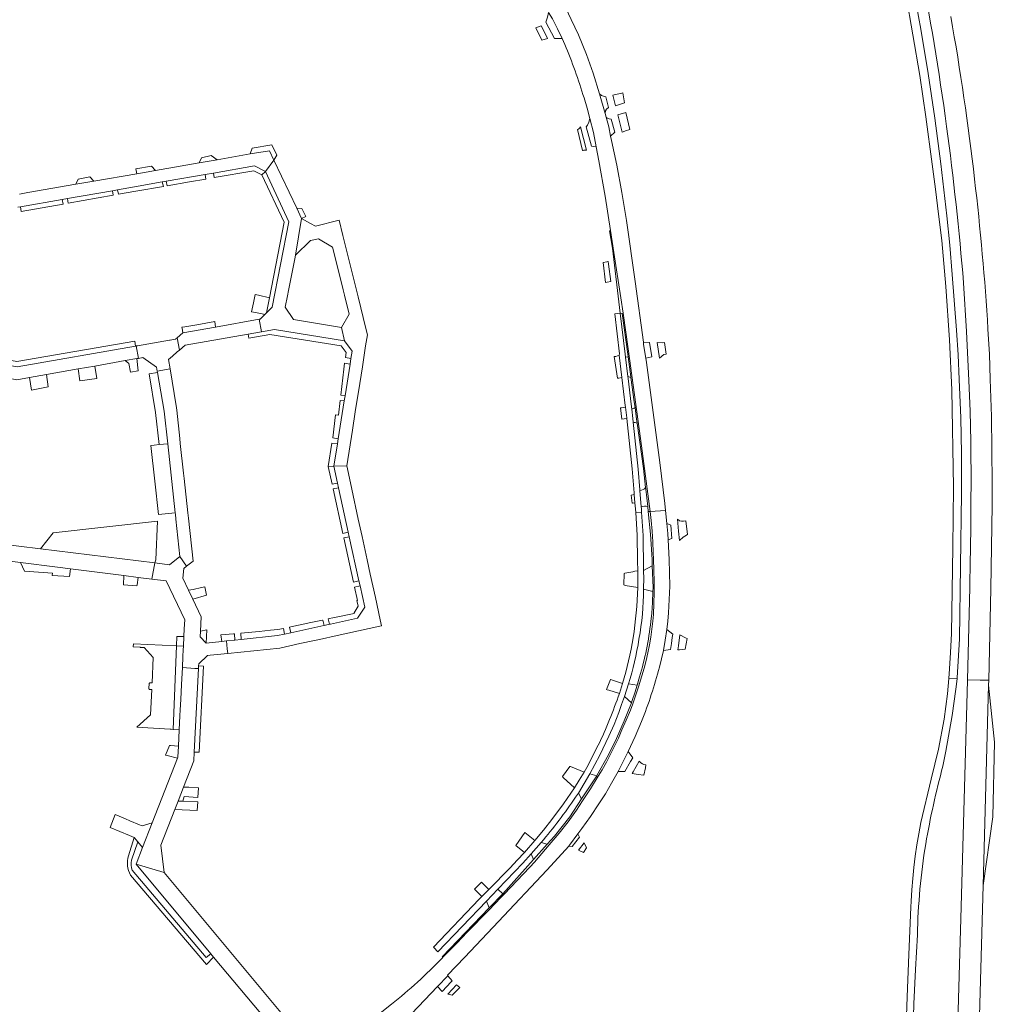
# Model space of a CAD drawing. Header units: metres. Extents: x 166325 to 190320, y 381923 to 404576.
# Tile 513 of 656: x 173074 to 173423, y 390776 to 391129. Entities that reach past the tile are written whole.
import ezdxf

# ---------------------------------------------------------------- set-up
doc = ezdxf.new("R2010")
doc.units = ezdxf.units.M
for name, color, linetype, lineweight in [('B-WE-VH-VERHARDING_ASFALT-GV', 8, 'Continuous', 18), ('B-WE-VH-VERHARDING_BETONSTRAATSTEEN-GV', 8, 'Continuous', 18), ('B-WE-VH-VERHARDING_HALFVERHARDING-GV', 8, 'Continuous', 18), ('B-WE-VH-VERHARDING_STRAATBAKSTEEN-GV', 8, 'Continuous', 18)]:
    doc.layers.add(name, color=color, linetype=linetype, lineweight=lineweight)

msp = doc.modelspace()

# ---------------------------------------------------------------- linework, layer by layer
at = {"layer": 'B-WE-VH-VERHARDING_ASFALT-GV', "flags": 128}
for points in [[(173286.878, 391085.942), (173286.541, 391087.51), (173285.835, 391090.794), (173284.888, 391094.265), (173284.509, 391095.652), (173282.581, 391102.693), (173280.267, 391110.084), (173277.825, 391116.876), (173274.979, 391123.884), (173272.394, 391129.439), (173269.383, 391135.683), (173264.844, 391143.533), (173261.809, 391147.866), (173252.565, 391159.838), (173247.976, 391165.486), (173243.761, 391170.673), (173241.307, 391173.694), (173234.251, 391182.711), (173231.555, 391186.333)], [(173392.673, 391138.591), (173397.63, 391109.332), (173399.868, 391094.446), (173402.145, 391077.415), (173403.314, 391068.459), (173404.318, 391059.484), (173405.572, 391049.966), (173407.054, 391033.427), (173408.358, 391014.346), (173409.139, 390996.384), (173409.721, 390961.346), (173409.474, 390939.885), (173409.059, 390908.78), (173408.679, 390901.971), (173408.285, 390896.155), (173408.021, 390892.66), (173411.019, 390892.526), (173411.051, 390892.846), (173411.945, 390906.907), (173412.668, 390959.173), (173412.611, 390973.451), (173412.417, 390986.269), (173411.828, 391000.018), (173411.378, 391008.898), (173410.826, 391017.772), (173409.32, 391037.766), (173408.418, 391048.301), (173407.405, 391058.825), (173405.253, 391077.522), (173403.012, 391093.934), (173400.701, 391110.049), (173398.041, 391125.887), (173392.961, 391153.343)], [(173265.619, 391129.617), (173267.434, 391126.101), (173269.132, 391122.527), (173270.054, 391120.45)], [(173276.964, 391101.233), (173278.072, 391097.538), (173279.089, 391093.816), (173280.32, 391088.747), (173281.383, 391083.64), (173281.842, 391081.127), (173282.261, 391078.606), (173284.52, 391065.886), (173286.482, 391053.55), (173287.701, 391045.638), (173290.193, 391029.422), (173290.995, 391023.93), (173292.888, 391011.051), (173295.052, 390994.598), (173297.682, 390976.246), (173300.713, 390952.653), (173306.219, 390953.019), (173305.972, 390955.531), (173304.273, 390970.281), (173299.365, 391006.139), (173299.123, 391007.77), (173298.392, 391012.702), (173298.29, 391013.46), (173295.361, 391035.255), (173292.209, 391057.225), (173290.539, 391067.266), (173288.776, 391077.115), (173286.878, 391085.942)], [(173413.371, 391034.835), (173414.454, 391017.28), (173415.23, 390999.71), (173415.73, 390988.74), (173415.991, 390977.762)], [(173415.59, 390925.336), (173414.767, 390892.197), (173419.318, 390892.09), (173422.401, 390892.005), (173423.17, 390924.93), (173423.601, 390954.951), (173423.651, 390962.858), (173423.381, 390986.77), (173422.88, 391000.245), (173422.635, 391009.211), (173422.13, 391018.167)], [(173304.081, 390896.746), (173304.837, 390899.728), (173305.498, 390902.732), (173306.183, 390906.459), (173306.721, 390910.211), (173307.049, 390913.254), (173307.282, 390916.306), (173307.603, 390921.068), (173307.751, 390925.839), (173307.532, 390935.44), (173307.155, 390942.476), (173307.031, 390944.78), (173306.686, 390948.285), (173306.219, 390953.019), (173300.713, 390952.653), (173301.064, 390949.378), (173301.4, 390945.549), (173301.656, 390941.713), (173301.833, 390937.873), (173301.957, 390935.528), (173302.106, 390931.542), (173302.174, 390927.554), (173302.162, 390923.565), (173302.071, 390919.578), (173301.899, 390915.593), (173301.688, 390913.23), (173301.36, 390910.383), (173300.953, 390907.546), (173300.468, 390904.722), (173299.903, 390901.912), (173299.26, 390899.119), (173298.54, 390896.345), (173297.742, 390893.592), (173296.868, 390890.863), (173296.837, 390890.725), (173296.757, 390890.358), (173294.49, 390883.518), (173293.629, 390881.319), (173292.151, 390877.733), (173290.6, 390874.179), (173289.311, 390871.239), (173287.95, 390868.331), (173286.516, 390865.459), (173285.012, 390862.623), (173283.437, 390859.826), (173282.097, 390857.567), (173279.282, 390852.97), (173276.477, 390848.664), (173274.31, 390845.339), (173271.23, 390841.149), (173268.02, 390837.058), (173264.493, 390832.871), (173261.831, 390829.788), (173259.136, 390826.733), (173257.473, 390824.88), (173248.215, 390815.131), (173247.102, 390813.952), (173242.736, 390809.444), (173235.016, 390801.475), (173231.417, 390797.718), (173226.259, 390792.502), (173225.972, 390792.204)], [(173298.379, 390924.769), (173298.383, 390925.203), (173298.415, 390928.505), (173298.4, 390931.509), (173298.392, 390931.963), (173298.193, 390944.03), (173297.672, 390952.451), (173295.533, 390952.308), (173296.033, 390944.13), (173296.233, 390934.94), (173296.259, 390931.346), (173296.287, 390925.326)], [(173273.945, 390850.004), (173274.931, 390851.51), (173277.07, 390854.923), (173279.116, 390858.393), (173282.703, 390865.064), (173285.943, 390871.911), (173287.803, 390876.112), (173289.421, 390880.411), (173290.48, 390883.307), (173291.484, 390886.223), (173292.927, 390890.698)], [(173290.798, 390890.811), (173289.664, 390887.308)], [(173405.938, 390861.18), (173406.961, 390866.552), (173409.288, 390879.32), (173410.649, 390888.812), (173411.019, 390892.526), (173408.021, 390892.66), (173407.602, 390887.121), (173406.365, 390878.008), (173404.341, 390867.244), (173401.768, 390856.523), (173397.991, 390840.87), (173397.26, 390836.874), (173396.607, 390832.865), (173396.032, 390828.843), (173395.535, 390824.81), (173395.116, 390820.769), (173394.776, 390816.72), (173394.514, 390812.666), (173394.407, 390810.514), (173393.659, 390793.503), (173393.046, 390778.322), (173392.595, 390764.687)], [(173418.472, 390750.201), (173420.361, 390818.33), (173422.361, 390890.29), (173422.401, 390892.005), (173419.318, 390892.09), (173414.767, 390892.197), (173414.761, 390891.94), (173412.361, 390806.45), (173409.081, 390691.03), (173409.311, 390686.35), (173407.43, 390619.696)], [(173284.685, 390851.26), (173286.891, 390855.059), (173289.22, 390859.299), (173291.068, 390862.85), (173292.843, 390866.437), (173295.321, 390871.776), (173297.639, 390877.186)], [(173282.092, 390868.66), (173278.018, 390860.744), (173276.986, 390858.972), (173275.282, 390856.154), (173273.521, 390853.371), (173269.59, 390847.58), (173265.41, 390841.967), (173262.413, 390838.205), (173259.337, 390834.508), (173255.535, 390830.151), (173253.001, 390827.369), (173250.422, 390824.63), (173242.755, 390816.885), (173240.265, 390814.37), (173239.311, 390813.407), (173222.838, 390796.188), (173223.01, 390796.021), (173224.463, 390794.412), (173241.925, 390812.655), (173246.03, 390816.969)], [(173207.77, 390775.654), (173204.317, 390772.909), (173199.158, 390768.808), (173205.789, 390762.514), (173224.321, 390781.966), (173227.98, 390785.806), (173227.89, 390786.067), (173234.082, 390792.576), (173246.22, 390805.335), (173263.552, 390823.78), (173267.71, 390828.198), (173271.471, 390832.464), (173271.722, 390832.749), (173274.736, 390836.849), (173276.133, 390838.75), (173279.25, 390843.136), (173282.272, 390847.589), (173284.685, 390851.26)], [(173246.03, 390816.969), (173254.992, 390826.355), (173258.002, 390829.66), (173261.592, 390833.774)], [(173392.461, 390600.859), (173391.961, 390604.582), (173391.664, 390608.327), (173391.417, 390613.757), (173391.31, 390619.192), (173392.563, 390671.087), (173393.997, 390725.866), (173394.87, 390753.417), (173395.52, 390775.763), (173396.12, 390788.142), (173396.767, 390800.543)]]:
    msp.add_lwpolyline(points, dxfattribs=at)
at = {"layer": 'B-WE-VH-VERHARDING_ASFALT-GV'}
for points in [[(173397.462, 391150.299, -0.0135956), (173407.292, 391091.011)], [(173417.309, 391072.038, 0.0153764), (173408.789, 391130.439)], [(173270.054, 391120.45, -0.0248593), (173276.964, 391101.233)], [(173407.292, 391091.011, -0.0120176), (173413.371, 391034.835)], [(173422.13, 391018.167, 0.0145363), (173417.309, 391072.038)], [(173415.991, 390977.762, -0.0079542), (173415.59, 390925.336)], [(173296.287, 390925.326, -0.0268023), (173294.662, 390907.307)], [(173296.724, 390906.783, 0.0429823), (173298.379, 390924.769)], [(173294.662, 390907.307, -0.0310388), (173290.798, 390890.811)], [(173292.927, 390890.698, 0.035883), (173296.724, 390906.783)], [(173297.639, 390877.186, 0.0302511), (173304.081, 390896.746)], [(173289.664, 390887.308, -0.0295064), (173282.092, 390868.66)], [(173399.767, 390833.27, -0.0227487), (173405.938, 390861.18)], [(173261.592, 390833.774, 0.0278098), (173273.945, 390850.004)], [(173396.767, 390800.543, -0.0350168), (173399.767, 390833.27)], [(173225.972, 390792.204, -0.0329759), (173207.77, 390775.654)]]:
    msp.add_lwpolyline(points, format="xyb", dxfattribs=at)
at = {"layer": 'B-WE-VH-VERHARDING_ASFALT-GV', "flags": 128}
for points in [[(173290.555, 391000.802), (173291.776, 390990.673), (173291.844, 390990.107), (173292.298, 390986.346), (173292.332, 390986.06), (173294.233, 390967.97), (173294.969, 390959.315), (173295.019, 390958.731), (173295.269, 390955.788), (173295.452, 390953.63), (173295.533, 390952.308), (173297.672, 390952.451), (173297.593, 390953.72), (173297.546, 390954.279), (173297.055, 390960.152), (173297.029, 390960.463), (173296.414, 390967.81), (173294.676, 390984.688), (173294.534, 390986.064), (173294.131, 390989.43), (173293.914, 390991.24), (173292.819, 391000.39), (173292.733, 391001.111), (173291.891, 391008.135), (173291.768, 391009.164), (173290.01, 391023.845), (173288.067, 391023.614), (173289.757, 391009.289), (173289.592, 391008.793)], [(173424.461, 390869.73), (173422.361, 390890.29), (173420.361, 390818.33), (173423.921, 390843.01)]]:
    msp.add_lwpolyline(points, close=True, dxfattribs=at)
at = {"layer": 'B-WE-VH-VERHARDING_BETONSTRAATSTEEN-GV', "flags": 128}
for points in [[(173164.798, 391084.34), (173157.719, 391083.135), (173157.034, 391081.084), (173163.883, 391082.274), (173165.521, 391078.838), (173166.564, 391080.605)], [(173143.005, 391080.499), (173139.494, 391079.748), (173138.709, 391077.899), (173145.072, 391079.005)], [(173158.268, 391075.06), (173161.189, 391073.547), (173162.443, 391074.783), (173158.526, 391076.78), (173143.868, 391074.231), (173144.11, 391072.595)], [(173173.019, 391043.394), (173173.273, 391044.678), (173175.474, 391057.959), (173173.747, 391061.582), (173165.521, 391078.838), (173162.443, 391074.783), (173170.906, 391056.762), (173164.887, 391026.066), (173162.841, 391024.024), (173162.289, 391023.473), (173160.584, 391021.771), (173160.218, 391021.706), (173161.058, 391017.235), (173165.699, 391018.05), (173190.847, 391014.011), (173189.752, 391018.795), (173172.521, 391021.623), (173169.589, 391026.053), (173170.396, 391030.137), (173170.784, 391032.095)], [(173121.542, 391076.669), (173115.857, 391075.733), (173116.247, 391073.995), (173122.939, 391075.158)], [(173141.05, 391072.062), (173140.852, 391073.707), (173126.838, 391071.27), (173127.154, 391069.642), (173135.223, 391071.047)], [(173170.906, 391056.762), (173162.443, 391074.783), (173161.189, 391073.547), (173169.197, 391056.562), (173163.904, 391029.467), (173162.841, 391024.024), (173164.887, 391026.066)], [(173099.399, 391072.826), (173095.166, 391072.081), (173094.338, 391070.185), (173100.837, 391071.315)], [(173125.797, 391069.406), (173125.42, 391071.024), (173115.479, 391069.295), (173109.278, 391068.207), (173109.682, 391066.59), (173115.845, 391067.673)], [(173107.751, 391066.25), (173107.464, 391067.889), (173091.33, 391065.059), (173091.453, 391064.172), (173091.584, 391063.409)], [(173089.751, 391063.086), (173089.441, 391064.728), (173074.424, 391062.094), (173074.714, 391060.443)], [(173175.564, 391061.528), (173173.747, 391061.582), (173175.474, 391057.959), (173176.988, 391058.626)], [(173195.756, 391029.748), (173194.229, 391035.961), (173190.34, 391051.787), (173188.998, 391057.25), (173180.43, 391055.153), (173178.705, 391056.13), (173175.474, 391057.959), (173173.273, 391044.678), (173178.636, 391049.969), (173181.503, 391050.633), (173186.579, 391047.666), (173187.049, 391045.757), (173190.367, 391032.265), (173190.833, 391030.369), (173192.516, 391023.528), (173189.752, 391018.795), (173190.847, 391014.011), (173193.629, 391010.237), (173193.215, 391007.618), (173192.883, 391005.526), (173191.098, 390994.243), (173190.798, 390992.347), (173188.656, 390978.813), (173188.365, 390976.972), (173187.087, 390968.898), (173191.675, 390969.06), (173193.707, 390981.907), (173194.739, 390988.434), (173196.345, 390998.585), (173197.3, 391004.626), (173198.494, 391012.172), (173199.113, 391016.087), (173198.537, 391018.431)], [(173299.898, 390954.391), (173300.078, 390952.611), (173300.713, 390952.653), (173297.682, 390976.246), (173295.052, 390994.598), (173292.888, 391011.051), (173290.995, 391023.93), (173290.193, 391029.422), (173287.701, 391045.638), (173286.482, 391053.55), (173286.128, 391053.512), (173287.206, 391047.262), (173290.01, 391023.845), (173290.678, 391023.827), (173292.687, 391009.144), (173292.808, 391008.26), (173293.799, 391001.015), (173293.837, 391000.737), (173295.029, 390992.024), (173295.3, 390990.04), (173295.881, 390985.797), (173296.071, 390984.411), (173298.303, 390968.09), (173299.101, 390961.245), (173299.17, 390960.651)], [(173163.904, 391029.467), (173159.938, 391030.421), (173158.736, 391030.658), (173158.146, 391027.616), (173157.421, 391024.408), (173160.778, 391023.764), (173162.289, 391023.473), (173162.841, 391024.024)], [(173161.058, 391017.235), (173160.218, 391021.706), (173144.544, 391018.921), (173132.844, 391016.842), (173130.719, 391015.033), (173131.613, 391010.66), (173133.642, 391012.419), (173156.228, 391016.386)], [(173133.501, 391018.999), (173132.463, 391018.817), (173132.527, 391018.484), (173132.844, 391016.842), (173144.544, 391018.921), (173144.24, 391020.885), (173137.795, 391019.753)], [(173165.699, 391018.05), (173161.058, 391017.235), (173156.228, 391016.386), (173156.55, 391014.934), (173164.107, 391016.273), (173189.742, 391012.168), (173191.514, 391009.734), (173191.239, 391008), (173193.215, 391007.618), (173193.629, 391010.237), (173190.847, 391014.011)], [(173115.794, 391012.066), (173115.494, 391013.857), (173073.087, 391006.554), (173047.693, 391011.239), (173034.315, 391013.754), (173033.998, 391011.909), (173073.225, 391004.627)], [(173129.055, 391008.443), (173130.804, 391009.959), (173131.613, 391010.66), (173130.719, 391015.033), (173130.188, 391014.582), (173128.249, 391014.243), (173127.94, 391014.189), (173116.443, 391012.179), (173116.074, 391012.115), (173116.831, 391007.674), (173118.47, 391007.963), (173123.363, 391004.523), (173123.603, 391003.111), (173128.217, 391003.924), (173127.685, 391007.255)], [(173062.859, 391001.932), (173068.169, 391000.925), (173073.186, 390999.974), (173077.731, 391000.776), (173083.759, 391001.839), (173095.186, 391003.855), (173101.135, 391004.905), (173112.105, 391006.84), (173116.292, 391007.579), (173116.831, 391007.674), (173116.074, 391012.115), (173115.794, 391012.066), (173073.225, 391004.627), (173033.998, 391011.909), (173032.823, 391012.127), (173030.55, 391008.057), (173033.565, 391007.485), (173034.985, 391007.216), (173044.953, 391005.326), (173051.342, 391004.115)], [(173116.292, 391007.579), (173112.105, 391006.84), (173113.376, 391005.787), (173113.934, 391002.733), (173116.732, 391003.222)], [(173101.135, 391004.905), (173095.186, 391003.855), (173095.806, 390999.649), (173101.893, 391000.411)], [(173123.691, 391002.595), (173120.656, 391002.056), (173122.981, 390988.261), (173124.257, 390976.7), (173127.345, 390976.995), (173126.069, 390988.681)], [(173131.884, 390977.118), (173131.689, 390978.922), (173130.591, 390989.067), (173130.459, 390989.891), (173129.638, 390995.033), (173128.217, 391003.924), (173123.603, 391003.111), (173123.691, 391002.595), (173126.069, 390988.681), (173127.345, 390976.995), (173130.053, 390952.207), (173130.112, 390951.667), (173130.304, 390949.907), (173131.771, 390936.481), (173134.157, 390932.959), (173136.465, 390934.782), (173134.785, 390950.31), (173134.577, 390952.228), (173133.25, 390964.491), (173133.043, 390966.403)], [(173192.883, 391005.526), (173190.903, 391005.879), (173190.667, 391003.771), (173189.57, 390994.452), (173191.098, 390994.243)], [(173083.759, 391001.839), (173077.731, 391000.776), (173078.368, 390996.184), (173084.336, 390997.466)], [(173186.666, 390979.143), (173188.656, 390978.813), (173190.798, 390992.347), (173189.34, 390992.499), (173188.719, 390987.219), (173187.634, 390987.386)], [(173127.345, 390976.995), (173124.257, 390976.7), (173122.442, 390976.495), (173121.28, 390976.364), (173122.688, 390963.527), (173124, 390951.572), (173130.053, 390952.207)], [(173188.365, 390976.972), (173186.367, 390977.253), (173185.037, 390968.862), (173187.087, 390968.898)], [(173200.167, 390930.085), (173199.024, 390935.33), (173197.195, 390943.725), (173195.842, 390949.933), (173193.5, 390960.682), (173192.287, 390966.249), (173191.675, 390969.06), (173187.087, 390968.898), (173188.402, 390962.881), (173188.778, 390961.159), (173192.261, 390945.224), (173192.62, 390943.582), (173196.073, 390927.782), (173196.471, 390925.964), (173198.159, 390918.24), (173195.615, 390914.303), (173185.841, 390912.189), (173185.546, 390912.125), (173183.569, 390911.697), (173183.415, 390911.664), (173171.55, 390909.098), (173169.285, 390908.608), (173166.87, 390908.086), (173153.794, 390906.714), (173151.537, 390906.476), (173151.239, 390906.445), (173148.478, 390906.155), (173148.78, 390903.364), (173148.962, 390901.649), (173167.624, 390903.609), (173174.853, 390905.182), (173180.072, 390906.318), (173181.88, 390906.712), (173188.302, 390908.11), (173199.791, 390910.61), (173203.552, 390911.429), (173204.201, 390911.57), (173203.726, 390913.751), (173201.985, 390921.739)], [(173187.087, 390968.898), (173185.037, 390968.862), (173186.434, 390962.465), (173188.402, 390962.881)], [(173188.778, 390961.159), (173186.796, 390960.806), (173190.297, 390944.772), (173192.261, 390945.224)], [(173081.634, 390939.225), (173073.891, 390940.178), (173027.803, 390945.85), (173025.096, 390946.409), (173009.395, 390952.586), (173008.383, 390952.984), (173005.382, 390947.739), (173015.599, 390943.796), (173016.638, 390943.395), (173020.76, 390941.804), (173022.231, 390941.238), (173027.141, 390940.278), (173028.705, 390940.081), (173034.093, 390939.402), (173041.556, 390938.461), (173045.357, 390937.982), (173046.519, 390937.836), (173074.455, 390934.314), (173087.693, 390932.646), (173092.419, 390932.05), (173111.64, 390929.627), (173116.683, 390928.992), (173121.677, 390928.362), (173122.768, 390934.163)], [(173123.67, 390949.14), (173086.235, 390944.944), (173081.634, 390939.225), (173122.768, 390934.163), (173123.126, 390935.309)], [(173192.62, 390943.582), (173190.652, 390943.145), (173194.128, 390927.224), (173196.073, 390927.782)], [(173136.356, 390921.218), (173134.852, 390924.398), (173132.802, 390928.735), (173133.191, 390932.196), (173134.157, 390932.959), (173131.771, 390936.481), (173127.969, 390933.523), (173122.768, 390934.163), (173121.677, 390928.362), (173126.854, 390927.71), (173133.451, 390913.679), (173133.329, 390910.528), (173133.184, 390907.724), (173133.004, 390904.25), (173132.94, 390903.016), (173132.806, 390900.53), (173132.611, 390896.568), (173137.135, 390896.268), (173138.421, 390896.206), (173138.474, 390897.235), (173138.511, 390897.957), (173141.617, 390900.878), (173142.654, 390900.987), (173148.962, 390901.649), (173148.78, 390903.364), (173148.478, 390906.155), (173146.81, 390905.98), (173141.135, 390905.385), (173138.979, 390907.672), (173139.1, 390909.705), (173139.403, 390914.774)], [(173087.693, 390932.646), (173074.455, 390934.314), (173075.927, 390931.226), (173086, 390930.52), (173085.838, 390929.716), (173092.079, 390929.302), (173092.419, 390932.05)], [(173111.64, 390929.627), (173111.452, 390926.324), (173116.219, 390925.911), (173116.276, 390925.904), (173116.333, 390926.339), (173116.683, 390928.992)], [(173291.496, 390926.175), (173291.696, 390926.068), (173296.287, 390925.326), (173296.259, 390931.346), (173295.211, 390931.161), (173294.484, 390931.033), (173291.606, 390930.526), (173291.338, 390930.435), (173291.244, 390926.277)], [(173134.852, 390924.398), (173136.356, 390921.218), (173141.35, 390922.547), (173140.691, 390925.588), (173139.489, 390925.351), (173136.449, 390924.654)], [(173196.471, 390925.964), (173194.511, 390925.471), (173195.548, 390920.722), (173195.345, 390920.676), (173195.807, 390918.608), (173194.362, 390916.291), (173194.401, 390916.066), (173186.67, 390914.434), (173185.393, 390914.159), (173185.077, 390914.091), (173185.546, 390912.125), (173185.841, 390912.189), (173195.615, 390914.303), (173198.159, 390918.24)], [(173168.927, 390910.622), (173166.984, 390910.205), (173164.243, 390909.965), (173160.215, 390909.577), (173153.673, 390908.969), (173153.794, 390906.714), (173166.87, 390908.086), (173169.285, 390908.608)], [(173183.415, 390911.664), (173183.569, 390911.697), (173183.136, 390913.673), (173182.982, 390913.64), (173178.831, 390912.747), (173171.603, 390911.196), (173171.137, 390911.096), (173171.55, 390909.098)], [(173133.004, 390904.25), (173133.184, 390907.724), (173131.091, 390907.765), (173130.634, 390907.774), (173130.504, 390904.386)], [(173141.383, 390910.19), (173139.1, 390909.705), (173138.979, 390907.672), (173141.135, 390905.385)], [(173151.319, 390908.749), (173151.036, 390908.723), (173146.463, 390908.298), (173146.81, 390905.98), (173148.478, 390906.155), (173151.239, 390906.445), (173151.537, 390906.476)], [(173128.216, 390874.452), (173128.567, 390874.43), (173129.324, 390874.382), (173130.504, 390904.386), (173115.02, 390905.106), (173115.019, 390905.088), (173114.968, 390904.018), (173117.466, 390903.946), (173117.58, 390903.836), (173118.885, 390903.775), (173122.17, 390900.198), (173121.751, 390891.078), (173120.834, 390891.117), (173120.825, 390890.922), (173120.657, 390890.93), (173120.563, 390888.953), (173120.718, 390888.937), (173120.701, 390888.764), (173121.633, 390888.729), (173121.183, 390879.666), (173116.257, 390875.209)], [(173132.414, 390892.577), (173132.611, 390896.568), (173132.806, 390900.53), (173132.94, 390903.016), (173133.004, 390904.25), (173130.504, 390904.386), (173129.324, 390874.382), (173131.479, 390874.245), (173131.731, 390879.219), (173131.832, 390881.406), (173132.015, 390885.133), (173132.32, 390890.563)], [(173136.71, 390863.066), (173136.871, 390866.184), (173138.421, 390896.206), (173137.135, 390896.268), (173132.611, 390896.568), (173132.414, 390892.577), (173132.32, 390890.563), (173132.015, 390885.133), (173131.832, 390881.406), (173131.731, 390879.219), (173131.479, 390874.245), (173131.173, 390868.366), (173130.971, 390864.352), (173130.843, 390864.026), (173121.744, 390840.75), (173118.312, 390831.97), (173115.971, 390825.982), (173126.071, 390822.922), (173124.867, 390832.793), (173129.879, 390845.613), (173131.065, 390848.648), (173133.024, 390853.659)], [(173140.271, 390897.142), (173138.474, 390897.235), (173138.421, 390896.206), (173136.871, 390866.184), (173138.677, 390866.239)], [(173285.26, 390888.64), (173285.934, 390888.436), (173289.664, 390887.308), (173290.798, 390890.811), (173287.263, 390892.047), (173286.611, 390892.275), (173286.437, 390892.336), (173285.105, 390888.687)], [(173126.573, 390865.104), (173127.178, 390864.951), (173130.843, 390864.026), (173130.971, 390864.352), (173131.173, 390868.366), (173128.394, 390868.558), (173128.044, 390868.582)], [(173276.986, 390858.972), (173272.117, 390860.997), (173271.863, 390861.103), (173269.196, 390857.407), (173269.476, 390857.146), (173273.521, 390853.371), (173275.282, 390856.154)], [(173138.406, 390853.391), (173134.92, 390853.565), (173133.024, 390853.659), (173131.065, 390848.648), (173132.821, 390848.57), (173133.299, 390850.219), (173138.222, 390849.922)], [(173138.138, 390848.33), (173132.821, 390848.57), (173131.065, 390848.648), (173129.879, 390845.613), (173137.977, 390845.284)], [(173121.744, 390840.75), (173118.129, 390839.682), (173117.787, 390839.829), (173117.216, 390840.073), (173113.78, 390841.542), (173112.196, 390842.22), (173108.506, 390843.798), (173106.7, 390839.149), (173113.638, 390836.203), (173115.322, 390835.488), (173116.645, 390833.932), (173118.312, 390831.97)], [(173255.678, 390837.347), (173252.514, 390832.723), (173255.535, 390830.151), (173259.337, 390834.508)], [(173237.62, 390816.982), (173238.085, 390816.523), (173238.585, 390816.029), (173240.265, 390814.37), (173242.755, 390816.885), (173240.1, 390819.502)]]:
    msp.add_lwpolyline(points, close=True, dxfattribs=at)
for points in [[(173073.466, 391061.926), (173074.424, 391062.094), (173089.441, 391064.728), (173091.33, 391065.059), (173107.464, 391067.889), (173109.278, 391068.207), (173115.479, 391069.295), (173125.42, 391071.024), (173126.838, 391071.27), (173140.852, 391073.707), (173143.868, 391074.231), (173158.526, 391076.78), (173162.443, 391074.783), (173165.521, 391078.838), (173163.883, 391082.274), (173157.034, 391081.084), (173145.072, 391079.005), (173138.709, 391077.899), (173122.939, 391075.158), (173116.247, 391073.995), (173100.837, 391071.315), (173094.338, 391070.185), (173077.137, 391067.194), (173074.036, 391066.655)], [(173231.417, 390797.718), (173235.016, 390801.475), (173242.736, 390809.444), (173247.102, 390813.952), (173248.215, 390815.131), (173257.473, 390824.88), (173259.136, 390826.733), (173261.831, 390829.788), (173264.493, 390832.871), (173268.02, 390837.058), (173271.23, 390841.149), (173274.31, 390845.339), (173276.477, 390848.664), (173279.282, 390852.97), (173282.097, 390857.567), (173283.437, 390859.826), (173285.012, 390862.623), (173286.516, 390865.459), (173287.95, 390868.331), (173289.311, 390871.239), (173290.6, 390874.179), (173292.151, 390877.733), (173293.629, 390881.319), (173294.49, 390883.518), (173296.757, 390890.358), (173296.837, 390890.725), (173296.868, 390890.863), (173297.742, 390893.592), (173298.54, 390896.345), (173299.26, 390899.119), (173299.903, 390901.912), (173300.468, 390904.722), (173300.953, 390907.546), (173301.36, 390910.383), (173301.688, 390913.23), (173301.899, 390915.593), (173302.071, 390919.578), (173302.162, 390923.565), (173302.174, 390927.554), (173302.106, 390931.542), (173301.957, 390935.528), (173301.833, 390937.873), (173301.656, 390941.713), (173301.4, 390945.549), (173301.064, 390949.378), (173300.713, 390952.653), (173300.078, 390952.611), (173300.894, 390944.56), (173301.443, 390935.44), (173301.517, 390933.18), (173301.772, 390925.408), (173301.752, 390923.866), (173301.599, 390919.974), (173301.301, 390916.09), (173300.971, 390913.089)], [(173296.918, 390893.199), (173296.093, 390890.249), (173295.244, 390887.502), (173294.325, 390884.777), (173294.02, 390883.971), (173291.34, 390877.458), (173288.688, 390871.14), (173285.721, 390865.205), (173281.626, 390857.769), (173281.585, 390857.709), (173276.089, 390849.378), (173271.876, 390842.993), (173266.374, 390836.073), (173263.73, 390833.108), (173258.806, 390827.586), (173247.816, 390815.262), (173242.827, 390810.293), (173226.006, 390792.704), (173226.259, 390792.502), (173231.417, 390797.718)], [(173126.071, 390822.922), (173115.971, 390825.982), (173142.874, 390793.782), (173143.867, 390792.594), (173170.24, 390761.028)], [(173174.455, 390765.032), (173171.658, 390768.379), (173126.071, 390822.922)]]:
    msp.add_lwpolyline(points, dxfattribs=at)
at = {"layer": 'B-WE-VH-VERHARDING_BETONSTRAATSTEEN-GV'}
msp.add_lwpolyline([(173300.971, 390913.089, -0.0460951), (173296.918, 390893.199)], format="xyb", dxfattribs=at)
at = {"layer": 'B-WE-VH-VERHARDING_HALFVERHARDING-GV', "flags": 128}
for points in [[(173274.621, 391089.854), (173276.392, 391082.307), (173276.685, 391082.365), (173276.912, 391082.411), (173277.129, 391082.439), (173277.53, 391082.507), (173277.729, 391082.503), (173277.862, 391082.48), (173275.656, 391090.82)], [(173116.645, 390833.932), (173115.322, 390835.488), (173113.215, 390828.974)], [(173114.294, 390827.351), (173116.645, 390833.932)], [(173114.042, 390822.029), (173141.306, 390789.93), (173143.867, 390792.594), (173142.874, 390793.782), (173141.14, 390792.43), (173114.555, 390823.837)]]:
    msp.add_lwpolyline(points, dxfattribs=at)
at = {"layer": 'B-WE-VH-VERHARDING_HALFVERHARDING-GV'}
for points in [[(173275.656, 391090.82, -0.237392), (173274.621, 391089.854)], [(173113.215, 390828.974, 0.2011629), (173114.042, 390822.029)], [(173114.555, 390823.837, -0.1146855), (173114.294, 390827.351)]]:
    msp.add_lwpolyline(points, format="xyb", dxfattribs=at)
at = {"layer": 'B-WE-VH-VERHARDING_HALFVERHARDING-GV', "flags": 128}
for points in [[(173284.698, 391034.875), (173285.327, 391034.998), (173286.592, 391035.245), (173285.8, 391041.495), (173285.665, 391042.481), (173285.526, 391042.449), (173285.189, 391042.373), (173283.822, 391042.065)], [(173290.555, 391000.802), (173289.592, 391008.793), (173288.408, 391008.357), (173287.773, 391008.284), (173289.029, 391000.522), (173289.471, 391000.603)]]:
    msp.add_lwpolyline(points, close=True, dxfattribs=at)
at = {"layer": 'B-WE-VH-VERHARDING_STRAATBAKSTEEN-GV', "flags": 128}
for points in [[(173265.619, 391129.617), (173264.153, 391131.956), (173263.976, 391130.714), (173263.748, 391129.894), (173263.207, 391128.496), (173266.413, 391122.533), (173267.636, 391122.56), (173269.132, 391122.527), (173267.434, 391126.101)], [(173261.536, 391127.149), (173259.663, 391126.421), (173261.749, 391122.01), (173263.866, 391122.625), (173263.465, 391123.454)], [(173284.775, 391101.595), (173283.667, 391101.94), (173283.255, 391102.135), (173282.581, 391102.693), (173284.509, 391095.652), (173284.693, 391096.594), (173285.048, 391097.172), (173285.791, 391097.792)], [(173288.328, 391098.411), (173291.561, 391099.42), (173290.902, 391103.037), (173290.52, 391102.946), (173289.956, 391102.813), (173287.306, 391102.186)], [(173290.633, 391088.964), (173292.181, 391089.503), (173293.07, 391089.813), (173293.414, 391089.933), (173292.052, 391096.019), (173289.142, 391095.132)], [(173280.32, 391088.747), (173279.089, 391093.816), (173278.689, 391092.459), (173278.262, 391091.431), (173277.744, 391090.848), (173279.63, 391083.867), (173280.469, 391083.808), (173281.383, 391083.64)], [(173286.776, 391093.571), (173285.957, 391093.718), (173285.3, 391093.949), (173284.888, 391094.265), (173285.835, 391090.794), (173286.541, 391087.51), (173287.997, 391088.883)], [(173300.529, 391013.332), (173298.29, 391013.46), (173298.392, 391012.702), (173299.123, 391007.77), (173301.322, 391008.196)], [(173304.048, 391007.768), (173305.647, 391009.03), (173306.436, 391009.123), (173305.933, 391013.345), (173304.996, 391013.207), (173303.198, 391013.338)], [(173293.799, 391001.015), (173292.808, 391008.26), (173291.891, 391008.135), (173292.733, 391001.111), (173293.837, 391000.737)], [(173290.515, 390985.837), (173291.338, 390985.938), (173292.332, 390986.06), (173292.298, 390986.346), (173291.844, 390990.107), (173290.486, 390989.908), (173290.3, 390989.887), (173290.04, 390989.856)], [(173294.377, 390955.682), (173295.269, 390955.788), (173295.019, 390958.731), (173293.945, 390958.568), (173294.224, 390955.663)], [(173313.566, 390949.309), (173312.731, 390949.188), (173312.51, 390949.156), (173312.048, 390949.141), (173311.272, 390949.322), (173310.603, 390949.9), (173310.894, 390945.62), (173311.34, 390942.178), (173312.605, 390943.441), (173313.211, 390943.751), (173314.116, 390944.361)], [(173308.182, 390947.693), (173306.686, 390948.285), (173307.031, 390944.78), (173307.155, 390942.476), (173308.563, 390942.934)], [(173301.517, 390933.18), (173298.4, 390931.509), (173298.415, 390928.505), (173298.383, 390925.203), (173298.379, 390924.769), (173301.752, 390923.866), (173301.772, 390925.408)], [(173308.662, 390907.396), (173308.838, 390908.545), (173306.721, 390910.211), (173306.183, 390906.459), (173305.498, 390902.732), (173308.074, 390903.039), (173308.372, 390905.289)], [(173313.989, 390907.009), (173313.451, 390907.299), (173311.443, 390908.383), (173310.952, 390904.413), (173310.728, 390902.954), (173311.307, 390902.981), (173312.496, 390903.105), (173313.261, 390903.185)], [(173296.093, 390890.249), (173292.927, 390890.698), (173291.484, 390886.223), (173294.02, 390883.971), (173294.325, 390884.777), (173295.244, 390887.502)], [(173293.694, 390862.867), (173294.568, 390864.208), (173292.843, 390866.437), (173291.068, 390862.85), (173289.22, 390859.299), (173291.633, 390859.307)], [(173294.302, 390858.59), (173296.432, 390858.232), (173298.497, 390857.955), (173299.036, 390860.626), (173299.241, 390861.641), (173298.449, 390861.787), (173298.026, 390861.971), (173297.422, 390862.336), (173296.819, 390862.985), (173294.603, 390859.116)], [(173281.585, 390857.709), (173279.116, 390858.393), (173277.07, 390854.923), (173274.931, 390851.51), (173276.089, 390849.378)], [(173275.304, 390835.659), (173274.736, 390836.849), (173271.722, 390832.749), (173271.471, 390832.464), (173272.707, 390832.353)], [(173263.73, 390833.108), (173261.592, 390833.774), (173258.002, 390829.66), (173258.806, 390827.586)], [(173277.847, 390831.79), (173277.03, 390833.627), (173274.964, 390830.984), (173276.75, 390830.15)], [(173247.816, 390815.262), (173246.03, 390816.969), (173241.925, 390812.655), (173242.827, 390810.293)], [(173229.225, 390783.675), (173229.604, 390784.079), (173227.98, 390785.806), (173224.321, 390781.966), (173225.971, 390780.25)], [(173231.727, 390781.007), (173232.287, 390781.607), (173231.171, 390782.598), (173228.025, 390779.25), (173229.597, 390778.921)]]:
    msp.add_lwpolyline(points, close=True, dxfattribs=at)
at = {"layer": 'B-WE-VH-VERHARDING_STRAATBAKSTEEN-GV'}
for points in [[(173295.3, 390990.04, -0.1285702), (173294.131, 390989.43)], [(173294.676, 390984.688, -0.09818), (173296.071, 390984.411)], [(173299.101, 390961.245, -0.1959476), (173297.055, 390960.152)], [(173297.546, 390954.279, -0.2074984), (173299.898, 390954.391)]]:
    msp.add_lwpolyline(points, format="xyb", dxfattribs=at)
at = {"layer": 'B-WE-VH-VERHARDING_STRAATBAKSTEEN-GV', "flags": 128}
for points in [[(173294.131, 390989.43), (173294.534, 390986.064)], [(173296.071, 390984.411), (173295.881, 390985.797), (173295.3, 390990.04)], [(173294.534, 390986.064), (173294.676, 390984.688)], [(173297.055, 390960.152), (173297.546, 390954.279)], [(173299.898, 390954.391), (173299.17, 390960.651), (173299.101, 390961.245)]]:
    msp.add_lwpolyline(points, dxfattribs=at)

doc.saveas('drawing.dxf')
